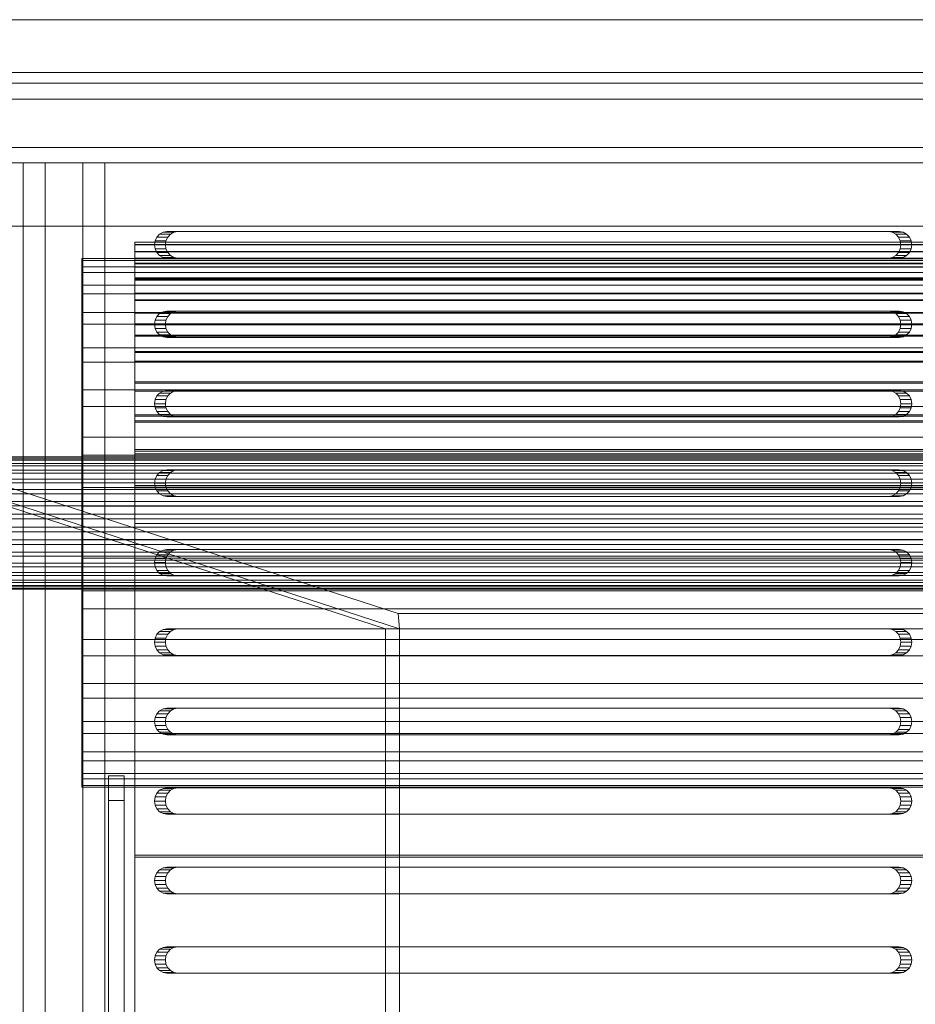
# Model space of a CAD drawing. Header units: millimetres. Extents: x -4738 to 65662, y -68080 to 6847.
# Tile 735 of 1056: x 27278 to 27447, y -17951 to -17765. Entities that reach past the tile are written whole.
import ezdxf

# ---------------------------------------------------------------- set-up
doc = ezdxf.new("R2010")
doc.units = ezdxf.units.MM
doc.layers.add('superior_bajante_movil', color=7, linetype='Continuous', lineweight=0)
doc.layers.add('superior_C09', color=7, linetype='Continuous', lineweight=0)

msp = doc.modelspace()

# ---------------------------------------------------------------- linework, layer by layer
at = {"layer": 'superior_bajante_movil'}
for p, q in [((28352.55, -17765), (26849.041, -17765)), ((26850.067, -17765), (28353.576, -17765)), ((26833.309, -17775), (28336.817, -17775)), ((28350.498, -17775), (26846.989, -17775)), ((26849.041, -17777), (28352.55, -17777)), ((26850.067, -17777), (28353.576, -17777)), ((26850.067, -17780), (28353.576, -17780)), ((27830.588, -17780), (27078.834, -17780)), ((27080.886, -17780), (27832.64, -17780)), ((27082.939, -17780), (27834.693, -17780)), ((27836.745, -17780), (27084.991, -17780)), ((27829.98, -17789.103), (27078.226, -17789.103)), ((27078.226, -17789.103), (27349.801, -17877.103)), ((27347.371, -17880), (27075.796, -17792)), ((27829.562, -17792), (27077.808, -17792)), ((27350.067, -17880), (27078.492, -17792)), ((27078.492, -17792), (27830.246, -17792)), ((27078.834, -17792), (27830.588, -17792)), ((27834.693, -17792), (27082.939, -17792)), ((27290.265, -17792), (27278.989, -17792)), ((27278.989, -17792), (27278.989, -18168)), ((27283.093, -17792), (27278.989, -17792)), ((27283.093, -18168), (27283.093, -17792)), ((27283.093, -17792), (27294.369, -17792)), ((27290.265, -18168), (27290.265, -17792)), ((27294.369, -17792), (27290.265, -17792)), ((27294.369, -17792), (27294.369, -18168)), ((27077.808, -17804), (27829.562, -17804)), ((27830.588, -17804), (27078.834, -17804)), ((27306.116, -17805), (27305.39, -17805.122)), ((27306.116, -17805), (27308.168, -17805)), ((27442.371, -17805), (27306.116, -17805)), ((27307.442, -17805.122), (27308.168, -17805)), ((27308.168, -17805), (27444.423, -17805)), ((27442.371, -17805), (27444.423, -17805)), ((27443.097, -17805.122), (27442.371, -17805)), ((27444.423, -17805), (27445.149, -17805.122)), ((27303.881, -17806.727), (27303.766, -17807.5)), ((27304.215, -17806.031), (27303.881, -17806.727)), ((27303.881, -17806.727), (27305.933, -17806.727)), ((27304.735, -17805.477), (27304.215, -17806.031)), ((27304.215, -17806.031), (27306.267, -17806.031)), ((27305.39, -17805.122), (27304.735, -17805.477)), ((27304.735, -17805.477), (27306.787, -17805.477)), ((27305.39, -17805.122), (27307.442, -17805.122)), ((27305.818, -17807.5), (27305.933, -17806.727)), ((27305.933, -17806.727), (27306.267, -17806.031)), ((27306.267, -17806.031), (27306.787, -17805.477)), ((27306.787, -17805.477), (27307.442, -17805.122)), ((27443.097, -17805.122), (27445.149, -17805.122)), ((27443.752, -17805.477), (27443.097, -17805.122)), ((27443.752, -17805.477), (27445.804, -17805.477)), ((27444.272, -17806.031), (27443.752, -17805.477)), ((27444.272, -17806.031), (27446.324, -17806.031)), ((27444.605, -17806.727), (27444.272, -17806.031)), ((27444.605, -17806.727), (27446.657, -17806.727)), ((27444.72, -17807.5), (27444.605, -17806.727)), ((27445.149, -17805.122), (27445.804, -17805.477)), ((27445.804, -17805.477), (27446.324, -17806.031)), ((27446.324, -17806.031), (27446.657, -17806.727)), ((27446.657, -17806.727), (27446.772, -17807.5)), ((27303.766, -17807.5), (27303.881, -17808.273)), ((27303.766, -17807.5), (27305.818, -17807.5)), ((27303.881, -17808.273), (27304.215, -17808.969)), ((27303.881, -17808.273), (27305.933, -17808.273)), ((27305.933, -17808.273), (27305.818, -17807.5)), ((27306.267, -17808.969), (27305.933, -17808.273)), ((27444.272, -17808.969), (27444.605, -17808.273)), ((27444.605, -17808.273), (27444.72, -17807.5)), ((27444.605, -17808.273), (27446.657, -17808.273)), ((27444.72, -17807.5), (27446.772, -17807.5)), ((27446.657, -17808.273), (27446.324, -17808.969)), ((27446.772, -17807.5), (27446.657, -17808.273)), ((27304.215, -17808.969), (27304.735, -17809.523)), ((27304.215, -17808.969), (27306.267, -17808.969)), ((27304.735, -17809.523), (27305.39, -17809.878)), ((27304.735, -17809.523), (27306.787, -17809.523)), ((27305.39, -17809.878), (27306.116, -17810)), ((27305.39, -17809.878), (27307.442, -17809.878)), ((27308.168, -17810), (27306.116, -17810)), ((27306.116, -17810), (27442.371, -17810)), ((27306.787, -17809.523), (27306.267, -17808.969)), ((27307.442, -17809.878), (27306.787, -17809.523)), ((27308.168, -17810), (27307.442, -17809.878)), ((27444.423, -17810), (27308.168, -17810)), ((27442.371, -17810), (27443.097, -17809.878)), ((27442.371, -17810), (27444.423, -17810)), ((27443.097, -17809.878), (27443.752, -17809.523)), ((27443.097, -17809.878), (27445.149, -17809.878)), ((27443.752, -17809.523), (27444.272, -17808.969)), ((27443.752, -17809.523), (27445.804, -17809.523)), ((27444.272, -17808.969), (27446.324, -17808.969)), ((27445.149, -17809.878), (27444.423, -17810)), ((27445.804, -17809.523), (27445.149, -17809.878)), ((27446.324, -17808.969), (27445.804, -17809.523)), ((27303.881, -17821.727), (27303.766, -17822.5)), ((27304.215, -17821.031), (27303.881, -17821.727)), ((27303.881, -17821.727), (27305.933, -17821.727)), ((27304.735, -17820.477), (27304.215, -17821.031)), ((27304.215, -17821.031), (27306.267, -17821.031)), ((27305.39, -17820.122), (27304.735, -17820.477)), ((27304.735, -17820.477), (27306.787, -17820.477)), ((27306.116, -17820), (27305.39, -17820.122)), ((27305.39, -17820.122), (27307.442, -17820.122)), ((27305.818, -17822.5), (27305.933, -17821.727)), ((27305.933, -17821.727), (27306.267, -17821.031)), ((27306.116, -17820), (27308.168, -17820)), ((27442.371, -17820), (27306.116, -17820)), ((27306.267, -17821.031), (27306.787, -17820.477)), ((27306.787, -17820.477), (27307.442, -17820.122)), ((27307.442, -17820.122), (27308.168, -17820)), ((27308.168, -17820), (27444.423, -17820)), ((27442.371, -17820), (27444.423, -17820)), ((27443.097, -17820.122), (27442.371, -17820)), ((27443.097, -17820.122), (27445.149, -17820.122)), ((27443.752, -17820.477), (27443.097, -17820.122)), ((27443.752, -17820.477), (27445.804, -17820.477)), ((27444.272, -17821.031), (27443.752, -17820.477)), ((27444.272, -17821.031), (27446.324, -17821.031)), ((27444.605, -17821.727), (27444.272, -17821.031)), ((27444.423, -17820), (27445.149, -17820.122)), ((27444.605, -17821.727), (27446.657, -17821.727)), ((27444.72, -17822.5), (27444.605, -17821.727)), ((27445.149, -17820.122), (27445.804, -17820.477)), ((27445.804, -17820.477), (27446.324, -17821.031)), ((27446.324, -17821.031), (27446.657, -17821.727)), ((27446.657, -17821.727), (27446.772, -17822.5)), ((27303.766, -17822.5), (27303.881, -17823.273)), ((27303.766, -17822.5), (27305.818, -17822.5)), ((27303.881, -17823.273), (27304.215, -17823.969)), ((27303.881, -17823.273), (27305.933, -17823.273)), ((27305.933, -17823.273), (27305.818, -17822.5)), ((27306.267, -17823.969), (27305.933, -17823.273)), ((27444.272, -17823.969), (27444.605, -17823.273)), ((27444.605, -17823.273), (27444.72, -17822.5)), ((27444.605, -17823.273), (27446.657, -17823.273)), ((27444.72, -17822.5), (27446.772, -17822.5)), ((27446.657, -17823.273), (27446.324, -17823.969)), ((27446.772, -17822.5), (27446.657, -17823.273)), ((27304.215, -17823.969), (27304.735, -17824.523)), ((27304.215, -17823.969), (27306.267, -17823.969)), ((27304.735, -17824.523), (27305.39, -17824.878)), ((27304.735, -17824.523), (27306.787, -17824.523)), ((27305.39, -17824.878), (27306.116, -17825)), ((27305.39, -17824.878), (27307.442, -17824.878)), ((27308.168, -17825), (27306.116, -17825)), ((27306.116, -17825), (27442.371, -17825)), ((27306.787, -17824.523), (27306.267, -17823.969)), ((27307.442, -17824.878), (27306.787, -17824.523)), ((27308.168, -17825), (27307.442, -17824.878)), ((27444.423, -17825), (27308.168, -17825)), ((27442.371, -17825), (27443.097, -17824.878)), ((27442.371, -17825), (27444.423, -17825)), ((27443.097, -17824.878), (27443.752, -17824.523)), ((27443.097, -17824.878), (27445.149, -17824.878)), ((27443.752, -17824.523), (27444.272, -17823.969)), ((27443.752, -17824.523), (27445.804, -17824.523)), ((27444.272, -17823.969), (27446.324, -17823.969)), ((27445.149, -17824.878), (27444.423, -17825)), ((27445.804, -17824.523), (27445.149, -17824.878)), ((27446.324, -17823.969), (27445.804, -17824.523)), ((27304.215, -17836.031), (27303.881, -17836.727)), ((27304.735, -17835.477), (27304.215, -17836.031)), ((27304.215, -17836.031), (27306.267, -17836.031)), ((27305.39, -17835.122), (27304.735, -17835.477)), ((27304.735, -17835.477), (27306.787, -17835.477)), ((27306.116, -17835), (27305.39, -17835.122)), ((27305.39, -17835.122), (27307.442, -17835.122)), ((27305.933, -17836.727), (27306.267, -17836.031)), ((27306.116, -17835), (27308.168, -17835)), ((27442.371, -17835), (27306.116, -17835)), ((27306.267, -17836.031), (27306.787, -17835.477)), ((27306.787, -17835.477), (27307.442, -17835.122)), ((27307.442, -17835.122), (27308.168, -17835)), ((27308.168, -17835), (27444.423, -17835)), ((27442.371, -17835), (27444.423, -17835)), ((27443.097, -17835.122), (27442.371, -17835)), ((27443.097, -17835.122), (27445.149, -17835.122)), ((27443.752, -17835.477), (27443.097, -17835.122)), ((27443.752, -17835.477), (27445.804, -17835.477)), ((27444.272, -17836.031), (27443.752, -17835.477)), ((27444.272, -17836.031), (27446.324, -17836.031)), ((27444.605, -17836.727), (27444.272, -17836.031)), ((27444.423, -17835), (27445.149, -17835.122)), ((27445.149, -17835.122), (27445.804, -17835.477)), ((27445.804, -17835.477), (27446.324, -17836.031)), ((27446.324, -17836.031), (27446.657, -17836.727)), ((27303.881, -17836.727), (27303.766, -17837.5)), ((27303.766, -17837.5), (27303.881, -17838.273)), ((27303.766, -17837.5), (27305.818, -17837.5)), ((27303.881, -17836.727), (27305.933, -17836.727)), ((27303.881, -17838.273), (27304.215, -17838.969)), ((27303.881, -17838.273), (27305.933, -17838.273)), ((27305.818, -17837.5), (27305.933, -17836.727)), ((27305.933, -17838.273), (27305.818, -17837.5)), ((27306.267, -17838.969), (27305.933, -17838.273)), ((27444.272, -17838.969), (27444.605, -17838.273)), ((27444.605, -17836.727), (27446.657, -17836.727)), ((27444.72, -17837.5), (27444.605, -17836.727)), ((27444.605, -17838.273), (27444.72, -17837.5)), ((27444.605, -17838.273), (27446.657, -17838.273)), ((27444.72, -17837.5), (27446.772, -17837.5)), ((27446.657, -17838.273), (27446.324, -17838.969)), ((27446.657, -17836.727), (27446.772, -17837.5)), ((27446.772, -17837.5), (27446.657, -17838.273)), ((27304.215, -17838.969), (27304.735, -17839.523)), ((27304.215, -17838.969), (27306.267, -17838.969)), ((27304.735, -17839.523), (27305.39, -17839.878)), ((27304.735, -17839.523), (27306.787, -17839.523)), ((27305.39, -17839.878), (27306.116, -17840)), ((27305.39, -17839.878), (27307.442, -17839.878)), ((27308.168, -17840), (27306.116, -17840)), ((27306.116, -17840), (27442.371, -17840)), ((27306.787, -17839.523), (27306.267, -17838.969)), ((27307.442, -17839.878), (27306.787, -17839.523)), ((27308.168, -17840), (27307.442, -17839.878)), ((27444.423, -17840), (27308.168, -17840)), ((27442.371, -17840), (27443.097, -17839.878)), ((27442.371, -17840), (27444.423, -17840)), ((27443.097, -17839.878), (27443.752, -17839.523)), ((27443.097, -17839.878), (27445.149, -17839.878)), ((27443.752, -17839.523), (27444.272, -17838.969)), ((27443.752, -17839.523), (27445.804, -17839.523)), ((27444.272, -17838.969), (27446.324, -17838.969)), ((27445.149, -17839.878), (27444.423, -17840)), ((27445.804, -17839.523), (27445.149, -17839.878)), ((27446.324, -17838.969), (27445.804, -17839.523)), ((27304.215, -17851.031), (27303.881, -17851.727)), ((27304.735, -17850.477), (27304.215, -17851.031)), ((27304.215, -17851.031), (27306.267, -17851.031)), ((27305.39, -17850.122), (27304.735, -17850.477)), ((27304.735, -17850.477), (27306.787, -17850.477)), ((27306.116, -17850), (27305.39, -17850.122)), ((27305.39, -17850.122), (27307.442, -17850.122)), ((27305.933, -17851.727), (27306.267, -17851.031)), ((27306.116, -17850), (27308.168, -17850)), ((27442.371, -17850), (27306.116, -17850)), ((27306.267, -17851.031), (27306.787, -17850.477)), ((27306.787, -17850.477), (27307.442, -17850.122)), ((27307.442, -17850.122), (27308.168, -17850)), ((27308.168, -17850), (27444.423, -17850)), ((27442.371, -17850), (27444.423, -17850)), ((27443.097, -17850.122), (27442.371, -17850)), ((27443.097, -17850.122), (27445.149, -17850.122)), ((27443.752, -17850.477), (27443.097, -17850.122)), ((27443.752, -17850.477), (27445.804, -17850.477)), ((27444.272, -17851.031), (27443.752, -17850.477)), ((27444.272, -17851.031), (27446.324, -17851.031)), ((27444.605, -17851.727), (27444.272, -17851.031)), ((27444.423, -17850), (27445.149, -17850.122)), ((27445.149, -17850.122), (27445.804, -17850.477)), ((27445.804, -17850.477), (27446.324, -17851.031)), ((27446.324, -17851.031), (27446.657, -17851.727)), ((27303.881, -17851.727), (27303.766, -17852.5)), ((27303.766, -17852.5), (27303.881, -17853.273)), ((27303.766, -17852.5), (27305.818, -17852.5)), ((27303.881, -17851.727), (27305.933, -17851.727)), ((27303.881, -17853.273), (27304.215, -17853.969)), ((27303.881, -17853.273), (27305.933, -17853.273)), ((27305.818, -17852.5), (27305.933, -17851.727)), ((27305.933, -17853.273), (27305.818, -17852.5)), ((27306.267, -17853.969), (27305.933, -17853.273)), ((27444.272, -17853.969), (27444.605, -17853.273)), ((27444.605, -17851.727), (27446.657, -17851.727)), ((27444.72, -17852.5), (27444.605, -17851.727)), ((27444.605, -17853.273), (27444.72, -17852.5)), ((27444.605, -17853.273), (27446.657, -17853.273)), ((27444.72, -17852.5), (27446.772, -17852.5)), ((27446.657, -17853.273), (27446.324, -17853.969)), ((27446.657, -17851.727), (27446.772, -17852.5)), ((27446.772, -17852.5), (27446.657, -17853.273)), ((27304.215, -17853.969), (27304.735, -17854.523)), ((27304.215, -17853.969), (27306.267, -17853.969)), ((27304.735, -17854.523), (27305.39, -17854.878)), ((27304.735, -17854.523), (27306.787, -17854.523)), ((27305.39, -17854.878), (27306.116, -17855)), ((27305.39, -17854.878), (27307.442, -17854.878)), ((27308.168, -17855), (27306.116, -17855)), ((27306.116, -17855), (27442.371, -17855)), ((27306.787, -17854.523), (27306.267, -17853.969)), ((27307.442, -17854.878), (27306.787, -17854.523)), ((27308.168, -17855), (27307.442, -17854.878)), ((27444.423, -17855), (27308.168, -17855)), ((27442.371, -17855), (27443.097, -17854.878)), ((27442.371, -17855), (27444.423, -17855)), ((27443.097, -17854.878), (27443.752, -17854.523)), ((27443.097, -17854.878), (27445.149, -17854.878)), ((27443.752, -17854.523), (27444.272, -17853.969)), ((27443.752, -17854.523), (27445.804, -17854.523)), ((27444.272, -17853.969), (27446.324, -17853.969)), ((27445.149, -17854.878), (27444.423, -17855)), ((27445.804, -17854.523), (27445.149, -17854.878)), ((27446.324, -17853.969), (27445.804, -17854.523)), ((27304.215, -17866.031), (27303.881, -17866.727)), ((27304.735, -17865.477), (27304.215, -17866.031)), ((27304.215, -17866.031), (27306.267, -17866.031)), ((27305.39, -17865.122), (27304.735, -17865.477)), ((27304.735, -17865.477), (27306.787, -17865.477)), ((27306.116, -17865), (27305.39, -17865.122)), ((27305.39, -17865.122), (27307.442, -17865.122)), ((27305.933, -17866.727), (27306.267, -17866.031)), ((27306.116, -17865), (27308.168, -17865)), ((27442.371, -17865), (27306.116, -17865)), ((27306.267, -17866.031), (27306.787, -17865.477)), ((27306.787, -17865.477), (27307.442, -17865.122)), ((27307.442, -17865.122), (27308.168, -17865)), ((27308.168, -17865), (27444.423, -17865)), ((27442.371, -17865), (27444.423, -17865)), ((27443.097, -17865.122), (27442.371, -17865)), ((27443.097, -17865.122), (27445.149, -17865.122)), ((27443.752, -17865.477), (27443.097, -17865.122)), ((27443.752, -17865.477), (27445.804, -17865.477)), ((27444.272, -17866.031), (27443.752, -17865.477)), ((27444.272, -17866.031), (27446.324, -17866.031)), ((27444.605, -17866.727), (27444.272, -17866.031)), ((27444.423, -17865), (27445.149, -17865.122)), ((27445.149, -17865.122), (27445.804, -17865.477)), ((27445.804, -17865.477), (27446.324, -17866.031)), ((27446.324, -17866.031), (27446.657, -17866.727)), ((27303.881, -17866.727), (27303.766, -17867.5)), ((27303.766, -17867.5), (27303.881, -17868.273)), ((27303.766, -17867.5), (27305.818, -17867.5)), ((27303.881, -17866.727), (27305.933, -17866.727)), ((27305.818, -17867.5), (27305.933, -17866.727)), ((27305.933, -17868.273), (27305.818, -17867.5)), ((27444.605, -17866.727), (27446.657, -17866.727)), ((27444.72, -17867.5), (27444.605, -17866.727)), ((27444.605, -17868.273), (27444.72, -17867.5)), ((27444.72, -17867.5), (27446.772, -17867.5)), ((27446.657, -17866.727), (27446.772, -17867.5)), ((27446.772, -17867.5), (27446.657, -17868.273)), ((27303.881, -17868.273), (27304.215, -17868.969)), ((27303.881, -17868.273), (27305.933, -17868.273)), ((27304.215, -17868.969), (27304.735, -17869.523)), ((27304.215, -17868.969), (27306.267, -17868.969)), ((27304.735, -17869.523), (27305.39, -17869.878)), ((27304.735, -17869.523), (27306.787, -17869.523)), ((27305.39, -17869.878), (27306.116, -17870)), ((27305.39, -17869.878), (27307.442, -17869.878)), ((27306.267, -17868.969), (27305.933, -17868.273)), ((27308.168, -17870), (27306.116, -17870)), ((27306.116, -17870), (27442.371, -17870)), ((27306.787, -17869.523), (27306.267, -17868.969)), ((27307.442, -17869.878), (27306.787, -17869.523)), ((27308.168, -17870), (27307.442, -17869.878)), ((27444.423, -17870), (27308.168, -17870)), ((27442.371, -17870), (27443.097, -17869.878)), ((27442.371, -17870), (27444.423, -17870)), ((27443.097, -17869.878), (27443.752, -17869.523)), ((27443.097, -17869.878), (27445.149, -17869.878)), ((27443.752, -17869.523), (27444.272, -17868.969)), ((27443.752, -17869.523), (27445.804, -17869.523)), ((27444.272, -17868.969), (27444.605, -17868.273)), ((27444.272, -17868.969), (27446.324, -17868.969)), ((27445.149, -17869.878), (27444.423, -17870)), ((27444.605, -17868.273), (27446.657, -17868.273)), ((27445.804, -17869.523), (27445.149, -17869.878)), ((27446.324, -17868.969), (27445.804, -17869.523)), ((27446.657, -17868.273), (27446.324, -17868.969)), ((27349.801, -17877.103), (27649.801, -17877.103)), ((27350.067, -17880), (27349.801, -17877.103)), ((27304.215, -17881.031), (27303.881, -17881.727)), ((27304.735, -17880.477), (27304.215, -17881.031)), ((27304.215, -17881.031), (27306.267, -17881.031)), ((27305.39, -17880.122), (27304.735, -17880.477)), ((27304.735, -17880.477), (27306.787, -17880.477)), ((27306.116, -17880), (27305.39, -17880.122)), ((27305.39, -17880.122), (27307.442, -17880.122)), ((27305.933, -17881.727), (27306.267, -17881.031)), ((27306.116, -17880), (27308.168, -17880)), ((27442.371, -17880), (27306.116, -17880)), ((27306.267, -17881.031), (27306.787, -17880.477)), ((27306.787, -17880.477), (27307.442, -17880.122)), ((27307.442, -17880.122), (27308.168, -17880)), ((27308.168, -17880), (27444.423, -17880)), ((27347.371, -17880), (27350.067, -17880)), ((27347.371, -18080), (27347.371, -17880)), ((27650.067, -17880), (27350.067, -17880)), ((27350.067, -17880), (27350.067, -18080)), ((27442.371, -17880), (27444.423, -17880)), ((27443.097, -17880.122), (27442.371, -17880)), ((27443.097, -17880.122), (27445.149, -17880.122)), ((27443.752, -17880.477), (27443.097, -17880.122)), ((27443.752, -17880.477), (27445.804, -17880.477)), ((27444.272, -17881.031), (27443.752, -17880.477)), ((27444.272, -17881.031), (27446.324, -17881.031)), ((27444.605, -17881.727), (27444.272, -17881.031)), ((27444.423, -17880), (27445.149, -17880.122)), ((27445.149, -17880.122), (27445.804, -17880.477)), ((27445.804, -17880.477), (27446.324, -17881.031)), ((27446.324, -17881.031), (27446.657, -17881.727)), ((27303.881, -17881.727), (27303.766, -17882.5)), ((27303.766, -17882.5), (27303.881, -17883.273)), ((27303.766, -17882.5), (27305.818, -17882.5)), ((27303.881, -17881.727), (27305.933, -17881.727)), ((27305.818, -17882.5), (27305.933, -17881.727)), ((27305.933, -17883.273), (27305.818, -17882.5)), ((27444.605, -17881.727), (27446.657, -17881.727)), ((27444.72, -17882.5), (27444.605, -17881.727)), ((27444.605, -17883.273), (27444.72, -17882.5)), ((27444.72, -17882.5), (27446.772, -17882.5)), ((27446.657, -17881.727), (27446.772, -17882.5)), ((27446.772, -17882.5), (27446.657, -17883.273)), ((27303.881, -17883.273), (27304.215, -17883.969)), ((27303.881, -17883.273), (27305.933, -17883.273)), ((27304.215, -17883.969), (27304.735, -17884.523)), ((27304.215, -17883.969), (27306.267, -17883.969)), ((27304.735, -17884.523), (27305.39, -17884.878)), ((27304.735, -17884.523), (27306.787, -17884.523)), ((27305.39, -17884.878), (27306.116, -17885)), ((27305.39, -17884.878), (27307.442, -17884.878)), ((27306.267, -17883.969), (27305.933, -17883.273)), ((27306.787, -17884.523), (27306.267, -17883.969)), ((27307.442, -17884.878), (27306.787, -17884.523)), ((27308.168, -17885), (27307.442, -17884.878)), ((27442.371, -17885), (27443.097, -17884.878)), ((27443.097, -17884.878), (27443.752, -17884.523)), ((27443.097, -17884.878), (27445.149, -17884.878)), ((27443.752, -17884.523), (27444.272, -17883.969)), ((27443.752, -17884.523), (27445.804, -17884.523)), ((27444.272, -17883.969), (27444.605, -17883.273)), ((27444.272, -17883.969), (27446.324, -17883.969)), ((27445.149, -17884.878), (27444.423, -17885)), ((27444.605, -17883.273), (27446.657, -17883.273)), ((27445.804, -17884.523), (27445.149, -17884.878)), ((27446.324, -17883.969), (27445.804, -17884.523)), ((27446.657, -17883.273), (27446.324, -17883.969)), ((27308.168, -17885), (27306.116, -17885)), ((27306.116, -17885), (27442.371, -17885)), ((27444.423, -17885), (27308.168, -17885)), ((27442.371, -17885), (27444.423, -17885)), ((27304.215, -17896.031), (27303.881, -17896.727)), ((27304.735, -17895.477), (27304.215, -17896.031)), ((27304.215, -17896.031), (27306.267, -17896.031)), ((27305.39, -17895.122), (27304.735, -17895.477)), ((27304.735, -17895.477), (27306.787, -17895.477)), ((27306.116, -17895), (27305.39, -17895.122)), ((27305.39, -17895.122), (27307.442, -17895.122)), ((27305.933, -17896.727), (27306.267, -17896.031)), ((27306.116, -17895), (27308.168, -17895)), ((27442.371, -17895), (27306.116, -17895)), ((27306.267, -17896.031), (27306.787, -17895.477)), ((27306.787, -17895.477), (27307.442, -17895.122)), ((27307.442, -17895.122), (27308.168, -17895)), ((27308.168, -17895), (27444.423, -17895)), ((27442.371, -17895), (27444.423, -17895)), ((27443.097, -17895.122), (27442.371, -17895)), ((27443.097, -17895.122), (27445.149, -17895.122)), ((27443.752, -17895.477), (27443.097, -17895.122)), ((27443.752, -17895.477), (27445.804, -17895.477)), ((27444.272, -17896.031), (27443.752, -17895.477)), ((27444.272, -17896.031), (27446.324, -17896.031)), ((27444.605, -17896.727), (27444.272, -17896.031)), ((27444.423, -17895), (27445.149, -17895.122)), ((27445.149, -17895.122), (27445.804, -17895.477)), ((27445.804, -17895.477), (27446.324, -17896.031)), ((27446.324, -17896.031), (27446.657, -17896.727)), ((27303.881, -17896.727), (27303.766, -17897.5)), ((27303.766, -17897.5), (27303.881, -17898.273)), ((27303.766, -17897.5), (27305.818, -17897.5)), ((27303.881, -17896.727), (27305.933, -17896.727)), ((27305.818, -17897.5), (27305.933, -17896.727)), ((27305.933, -17898.273), (27305.818, -17897.5)), ((27444.605, -17896.727), (27446.657, -17896.727)), ((27444.72, -17897.5), (27444.605, -17896.727)), ((27444.605, -17898.273), (27444.72, -17897.5)), ((27444.72, -17897.5), (27446.772, -17897.5)), ((27446.657, -17896.727), (27446.772, -17897.5)), ((27446.772, -17897.5), (27446.657, -17898.273)), ((27303.881, -17898.273), (27304.215, -17898.969)), ((27303.881, -17898.273), (27305.933, -17898.273)), ((27304.215, -17898.969), (27304.735, -17899.523)), ((27304.215, -17898.969), (27306.267, -17898.969)), ((27304.735, -17899.523), (27305.39, -17899.878)), ((27304.735, -17899.523), (27306.787, -17899.523)), ((27306.267, -17898.969), (27305.933, -17898.273)), ((27306.787, -17899.523), (27306.267, -17898.969)), ((27307.442, -17899.878), (27306.787, -17899.523)), ((27443.097, -17899.878), (27443.752, -17899.523)), ((27443.752, -17899.523), (27444.272, -17898.969)), ((27443.752, -17899.523), (27445.804, -17899.523)), ((27444.272, -17898.969), (27444.605, -17898.273)), ((27444.272, -17898.969), (27446.324, -17898.969)), ((27444.605, -17898.273), (27446.657, -17898.273)), ((27445.804, -17899.523), (27445.149, -17899.878)), ((27446.324, -17898.969), (27445.804, -17899.523)), ((27446.657, -17898.273), (27446.324, -17898.969)), ((27305.39, -17899.878), (27306.116, -17900)), ((27305.39, -17899.878), (27307.442, -17899.878)), ((27308.168, -17900), (27306.116, -17900)), ((27306.116, -17900), (27442.371, -17900)), ((27308.168, -17900), (27307.442, -17899.878)), ((27444.423, -17900), (27308.168, -17900)), ((27442.371, -17900), (27443.097, -17899.878)), ((27442.371, -17900), (27444.423, -17900)), ((27443.097, -17899.878), (27445.149, -17899.878)), ((27445.149, -17899.878), (27444.423, -17900)), ((27304.735, -17910.477), (27304.215, -17911.031)), ((27305.39, -17910.122), (27304.735, -17910.477)), ((27304.735, -17910.477), (27306.787, -17910.477)), ((27306.116, -17910), (27305.39, -17910.122)), ((27305.39, -17910.122), (27307.442, -17910.122)), ((27306.116, -17910), (27308.168, -17910)), ((27442.371, -17910), (27306.116, -17910)), ((27306.267, -17911.031), (27306.787, -17910.477)), ((27306.787, -17910.477), (27307.442, -17910.122)), ((27307.442, -17910.122), (27308.168, -17910)), ((27308.168, -17910), (27444.423, -17910)), ((27442.371, -17910), (27444.423, -17910)), ((27443.097, -17910.122), (27442.371, -17910)), ((27443.097, -17910.122), (27445.149, -17910.122)), ((27443.752, -17910.477), (27443.097, -17910.122)), ((27443.752, -17910.477), (27445.804, -17910.477)), ((27444.272, -17911.031), (27443.752, -17910.477)), ((27444.423, -17910), (27445.149, -17910.122)), ((27445.149, -17910.122), (27445.804, -17910.477)), ((27445.804, -17910.477), (27446.324, -17911.031)), ((27303.881, -17911.727), (27303.766, -17912.5)), ((27303.766, -17912.5), (27303.881, -17913.273)), ((27303.766, -17912.5), (27305.818, -17912.5)), ((27304.215, -17911.031), (27303.881, -17911.727)), ((27303.881, -17911.727), (27305.933, -17911.727)), ((27304.215, -17911.031), (27306.267, -17911.031)), ((27305.818, -17912.5), (27305.933, -17911.727)), ((27305.933, -17913.273), (27305.818, -17912.5)), ((27305.933, -17911.727), (27306.267, -17911.031)), ((27444.272, -17911.031), (27446.324, -17911.031)), ((27444.605, -17911.727), (27444.272, -17911.031)), ((27444.605, -17911.727), (27446.657, -17911.727)), ((27444.72, -17912.5), (27444.605, -17911.727)), ((27444.605, -17913.273), (27444.72, -17912.5)), ((27444.72, -17912.5), (27446.772, -17912.5)), ((27446.324, -17911.031), (27446.657, -17911.727)), ((27446.657, -17911.727), (27446.772, -17912.5)), ((27446.772, -17912.5), (27446.657, -17913.273)), ((27303.881, -17913.273), (27304.215, -17913.969)), ((27303.881, -17913.273), (27305.933, -17913.273)), ((27304.215, -17913.969), (27304.735, -17914.523)), ((27304.215, -17913.969), (27306.267, -17913.969)), ((27304.735, -17914.523), (27305.39, -17914.878)), ((27304.735, -17914.523), (27306.787, -17914.523)), ((27306.267, -17913.969), (27305.933, -17913.273)), ((27306.787, -17914.523), (27306.267, -17913.969)), ((27307.442, -17914.878), (27306.787, -17914.523)), ((27443.097, -17914.878), (27443.752, -17914.523)), ((27443.752, -17914.523), (27444.272, -17913.969)), ((27443.752, -17914.523), (27445.804, -17914.523)), ((27444.272, -17913.969), (27444.605, -17913.273)), ((27444.272, -17913.969), (27446.324, -17913.969)), ((27444.605, -17913.273), (27446.657, -17913.273)), ((27445.804, -17914.523), (27445.149, -17914.878)), ((27446.324, -17913.969), (27445.804, -17914.523)), ((27446.657, -17913.273), (27446.324, -17913.969)), ((27305.39, -17914.878), (27306.116, -17915)), ((27305.39, -17914.878), (27307.442, -17914.878)), ((27308.168, -17915), (27306.116, -17915)), ((27306.116, -17915), (27442.371, -17915)), ((27308.168, -17915), (27307.442, -17914.878)), ((27444.423, -17915), (27308.168, -17915)), ((27442.371, -17915), (27443.097, -17914.878)), ((27442.371, -17915), (27444.423, -17915)), ((27443.097, -17914.878), (27445.149, -17914.878)), ((27445.149, -17914.878), (27444.423, -17915)), ((27304.735, -17925.477), (27304.215, -17926.031)), ((27305.39, -17925.122), (27304.735, -17925.477)), ((27304.735, -17925.477), (27306.787, -17925.477)), ((27306.116, -17925), (27305.39, -17925.122)), ((27305.39, -17925.122), (27307.442, -17925.122)), ((27306.116, -17925), (27308.168, -17925)), ((27442.371, -17925), (27306.116, -17925)), ((27306.267, -17926.031), (27306.787, -17925.477)), ((27306.787, -17925.477), (27307.442, -17925.122)), ((27307.442, -17925.122), (27308.168, -17925)), ((27308.168, -17925), (27444.423, -17925)), ((27442.371, -17925), (27444.423, -17925)), ((27443.097, -17925.122), (27442.371, -17925)), ((27443.097, -17925.122), (27445.149, -17925.122)), ((27443.752, -17925.477), (27443.097, -17925.122)), ((27443.752, -17925.477), (27445.804, -17925.477)), ((27444.272, -17926.031), (27443.752, -17925.477)), ((27444.423, -17925), (27445.149, -17925.122)), ((27445.149, -17925.122), (27445.804, -17925.477)), ((27445.804, -17925.477), (27446.324, -17926.031)), ((27303.881, -17926.727), (27303.766, -17927.5)), ((27303.766, -17927.5), (27303.881, -17928.273)), ((27303.766, -17927.5), (27305.818, -17927.5)), ((27304.215, -17926.031), (27303.881, -17926.727)), ((27303.881, -17926.727), (27305.933, -17926.727)), ((27304.215, -17926.031), (27306.267, -17926.031)), ((27305.818, -17927.5), (27305.933, -17926.727)), ((27305.933, -17928.273), (27305.818, -17927.5)), ((27305.933, -17926.727), (27306.267, -17926.031)), ((27444.272, -17926.031), (27446.324, -17926.031)), ((27444.605, -17926.727), (27444.272, -17926.031)), ((27444.605, -17926.727), (27446.657, -17926.727)), ((27444.72, -17927.5), (27444.605, -17926.727)), ((27444.605, -17928.273), (27444.72, -17927.5)), ((27444.72, -17927.5), (27446.772, -17927.5)), ((27446.324, -17926.031), (27446.657, -17926.727)), ((27446.657, -17926.727), (27446.772, -17927.5)), ((27446.772, -17927.5), (27446.657, -17928.273)), ((27303.881, -17928.273), (27304.215, -17928.969)), ((27303.881, -17928.273), (27305.933, -17928.273)), ((27304.215, -17928.969), (27304.735, -17929.523)), ((27304.215, -17928.969), (27306.267, -17928.969)), ((27304.735, -17929.523), (27305.39, -17929.878)), ((27304.735, -17929.523), (27306.787, -17929.523)), ((27306.267, -17928.969), (27305.933, -17928.273)), ((27306.787, -17929.523), (27306.267, -17928.969)), ((27307.442, -17929.878), (27306.787, -17929.523)), ((27443.097, -17929.878), (27443.752, -17929.523)), ((27443.752, -17929.523), (27444.272, -17928.969)), ((27443.752, -17929.523), (27445.804, -17929.523)), ((27444.272, -17928.969), (27444.605, -17928.273)), ((27444.272, -17928.969), (27446.324, -17928.969)), ((27444.605, -17928.273), (27446.657, -17928.273)), ((27445.804, -17929.523), (27445.149, -17929.878)), ((27446.324, -17928.969), (27445.804, -17929.523)), ((27446.657, -17928.273), (27446.324, -17928.969)), ((27305.39, -17929.878), (27306.116, -17930)), ((27305.39, -17929.878), (27307.442, -17929.878)), ((27308.168, -17930), (27306.116, -17930)), ((27306.116, -17930), (27442.371, -17930)), ((27308.168, -17930), (27307.442, -17929.878)), ((27444.423, -17930), (27308.168, -17930)), ((27442.371, -17930), (27443.097, -17929.878)), ((27442.371, -17930), (27444.423, -17930)), ((27443.097, -17929.878), (27445.149, -17929.878)), ((27445.149, -17929.878), (27444.423, -17930)), ((27304.735, -17940.477), (27304.215, -17941.031)), ((27305.39, -17940.122), (27304.735, -17940.477)), ((27304.735, -17940.477), (27306.787, -17940.477)), ((27306.116, -17940), (27305.39, -17940.122)), ((27305.39, -17940.122), (27307.442, -17940.122)), ((27306.116, -17940), (27308.168, -17940)), ((27442.371, -17940), (27306.116, -17940)), ((27306.267, -17941.031), (27306.787, -17940.477)), ((27306.787, -17940.477), (27307.442, -17940.122)), ((27307.442, -17940.122), (27308.168, -17940)), ((27308.168, -17940), (27444.423, -17940)), ((27442.371, -17940), (27444.423, -17940)), ((27443.097, -17940.122), (27442.371, -17940)), ((27443.097, -17940.122), (27445.149, -17940.122)), ((27443.752, -17940.477), (27443.097, -17940.122)), ((27443.752, -17940.477), (27445.804, -17940.477)), ((27444.272, -17941.031), (27443.752, -17940.477)), ((27444.423, -17940), (27445.149, -17940.122)), ((27445.149, -17940.122), (27445.804, -17940.477)), ((27445.804, -17940.477), (27446.324, -17941.031)), ((27303.881, -17941.727), (27303.766, -17942.5)), ((27303.766, -17942.5), (27303.881, -17943.273)), ((27303.766, -17942.5), (27305.818, -17942.5)), ((27304.215, -17941.031), (27303.881, -17941.727)), ((27303.881, -17941.727), (27305.933, -17941.727)), ((27304.215, -17941.031), (27306.267, -17941.031)), ((27305.818, -17942.5), (27305.933, -17941.727)), ((27305.933, -17943.273), (27305.818, -17942.5)), ((27305.933, -17941.727), (27306.267, -17941.031)), ((27444.272, -17941.031), (27446.324, -17941.031)), ((27444.605, -17941.727), (27444.272, -17941.031)), ((27444.605, -17941.727), (27446.657, -17941.727)), ((27444.72, -17942.5), (27444.605, -17941.727)), ((27444.605, -17943.273), (27444.72, -17942.5)), ((27444.72, -17942.5), (27446.772, -17942.5)), ((27446.324, -17941.031), (27446.657, -17941.727)), ((27446.657, -17941.727), (27446.772, -17942.5)), ((27446.772, -17942.5), (27446.657, -17943.273)), ((27303.881, -17943.273), (27304.215, -17943.969)), ((27303.881, -17943.273), (27305.933, -17943.273)), ((27304.215, -17943.969), (27304.735, -17944.523)), ((27304.215, -17943.969), (27306.267, -17943.969)), ((27306.267, -17943.969), (27305.933, -17943.273)), ((27306.787, -17944.523), (27306.267, -17943.969)), ((27443.752, -17944.523), (27444.272, -17943.969)), ((27444.272, -17943.969), (27444.605, -17943.273)), ((27444.272, -17943.969), (27446.324, -17943.969)), ((27444.605, -17943.273), (27446.657, -17943.273)), ((27446.324, -17943.969), (27445.804, -17944.523)), ((27446.657, -17943.273), (27446.324, -17943.969)), ((27304.735, -17944.523), (27305.39, -17944.878)), ((27304.735, -17944.523), (27306.787, -17944.523)), ((27305.39, -17944.878), (27306.116, -17945)), ((27305.39, -17944.878), (27307.442, -17944.878)), ((27308.168, -17945), (27306.116, -17945)), ((27306.116, -17945), (27442.371, -17945)), ((27307.442, -17944.878), (27306.787, -17944.523)), ((27308.168, -17945), (27307.442, -17944.878)), ((27444.423, -17945), (27308.168, -17945)), ((27442.371, -17945), (27443.097, -17944.878)), ((27442.371, -17945), (27444.423, -17945)), ((27443.097, -17944.878), (27443.752, -17944.523)), ((27443.097, -17944.878), (27445.149, -17944.878)), ((27443.752, -17944.523), (27445.804, -17944.523)), ((27445.149, -17944.878), (27444.423, -17945)), ((27445.804, -17944.523), (27445.149, -17944.878))]:
    msp.add_line(p, q, dxfattribs=at)
at = {"layer": 'superior_C09'}
for p, q in [((27300.067, -17810), (27300.067, -17807)), ((27300.067, -17807), (27300.067, -17807.435)), ((27300.067, -17807), (27700.067, -17807)), ((27300.067, -17807.473), (27300.067, -17807)), ((27300.067, -17810.41), (27300.067, -17807.435)), ((27300.067, -17807.435), (27300.067, -17808.769)), ((27300.067, -17807.435), (27700.067, -17807.435)), ((27300.067, -17810.446), (27300.067, -17807.473)), ((27300.067, -17807.473), (27700.067, -17807.473)), ((27300.067, -17808.844), (27300.067, -17807.473)), ((27300.067, -17811.669), (27300.067, -17808.769)), ((27300.067, -17808.769), (27300.067, -17810.979)), ((27300.067, -17808.769), (27700.067, -17808.769)), ((27290.067, -17810.446), (27290.067, -17810.098)), ((27290.067, -17810.098), (27290.067, -17811.669)), ((27290.067, -17810.098), (27710.067, -17810.098)), ((27290.067, -17812.698), (27290.067, -17810.446)), ((27290.067, -17810.446), (27710.067, -17810.446)), ((27300.067, -17811.739), (27300.067, -17808.844)), ((27300.067, -17808.844), (27700.067, -17808.844)), ((27300.067, -17811.09), (27300.067, -17808.844)), ((27300.067, -17810.41), (27300.067, -17810)), ((27700.067, -17810), (27300.067, -17810)), ((27300.067, -17810), (27300.067, -17810.446)), ((27300.067, -17811.669), (27300.067, -17810.41)), ((27700.067, -17810.41), (27300.067, -17810.41)), ((27700.067, -17810.446), (27300.067, -17810.446)), ((27300.067, -17810.446), (27300.067, -17811.739)), ((27290.067, -17811.669), (27290.067, -17815.096)), ((27290.067, -17811.669), (27710.067, -17811.669)), ((27300.067, -17813.754), (27300.067, -17810.979)), ((27300.067, -17810.979), (27300.067, -17814.028)), ((27300.067, -17810.979), (27700.067, -17810.979)), ((27300.067, -17813.858), (27300.067, -17811.09)), ((27300.067, -17811.09), (27700.067, -17811.09)), ((27300.067, -17814.173), (27300.067, -17811.09)), ((27300.067, -17813.754), (27300.067, -17811.669)), ((27700.067, -17811.669), (27300.067, -17811.669)), ((27700.067, -17811.739), (27300.067, -17811.739)), ((27300.067, -17811.739), (27300.067, -17813.858)), ((27290.067, -17816.767), (27290.067, -17812.698)), ((27290.067, -17812.698), (27710.067, -17812.698)), ((27300.067, -17816.631), (27300.067, -17813.754)), ((27700.067, -17813.754), (27300.067, -17813.754)), ((27700.067, -17813.858), (27300.067, -17813.858)), ((27300.067, -17813.858), (27300.067, -17816.767)), ((27300.067, -17816.631), (27300.067, -17814.028)), ((27300.067, -17814.028), (27300.067, -17817.864)), ((27300.067, -17814.028), (27700.067, -17814.028)), ((27300.067, -17816.767), (27300.067, -17814.173)), ((27300.067, -17814.173), (27700.067, -17814.173)), ((27300.067, -17818.041), (27300.067, -17814.173)), ((27290.067, -17815.096), (27290.067, -17820.249)), ((27290.067, -17815.096), (27710.067, -17815.096)), ((27290.067, -17822.498), (27290.067, -17816.767)), ((27290.067, -17816.767), (27710.067, -17816.767)), ((27300.067, -17820.249), (27300.067, -17816.631)), ((27700.067, -17816.631), (27300.067, -17816.631)), ((27700.067, -17816.767), (27300.067, -17816.767)), ((27300.067, -17816.767), (27300.067, -17820.416)), ((27300.067, -17820.249), (27300.067, -17817.864)), ((27300.067, -17817.864), (27300.067, -17822.421)), ((27300.067, -17817.864), (27700.067, -17817.864)), ((27300.067, -17820.416), (27300.067, -17818.041)), ((27300.067, -17818.041), (27700.067, -17818.041)), ((27300.067, -17822.626), (27300.067, -17818.041)), ((27290.067, -17820.249), (27290.067, -17826.93)), ((27290.067, -17820.249), (27710.067, -17820.249)), ((27300.067, -17824.548), (27300.067, -17820.249)), ((27700.067, -17820.249), (27300.067, -17820.249)), ((27700.067, -17820.416), (27300.067, -17820.416)), ((27300.067, -17820.416), (27300.067, -17824.741)), ((27290.067, -17829.67), (27290.067, -17822.498)), ((27290.067, -17822.498), (27710.067, -17822.498)), ((27300.067, -17824.548), (27300.067, -17822.421)), ((27300.067, -17822.421), (27300.067, -17827.621)), ((27300.067, -17822.421), (27700.067, -17822.421)), ((27300.067, -17824.741), (27300.067, -17822.626)), ((27300.067, -17822.626), (27700.067, -17822.626)), ((27300.067, -17827.851), (27300.067, -17822.626)), ((27300.067, -17829.454), (27300.067, -17824.548)), ((27700.067, -17824.548), (27300.067, -17824.548)), ((27700.067, -17824.741), (27300.067, -17824.741)), ((27300.067, -17824.741), (27300.067, -17829.67)), ((27290.067, -17826.93), (27290.067, -17834.882)), ((27290.067, -17826.93), (27710.067, -17826.93)), ((27300.067, -17829.454), (27300.067, -17827.621)), ((27300.067, -17827.621), (27300.067, -17833.375)), ((27300.067, -17827.621), (27700.067, -17827.621)), ((27300.067, -17829.67), (27300.067, -17827.851)), ((27300.067, -17827.851), (27700.067, -17827.851)), ((27300.067, -17833.626), (27300.067, -17827.851)), ((27290.067, -17838.008), (27290.067, -17829.67)), ((27290.067, -17829.67), (27710.067, -17829.67)), ((27300.067, -17834.882), (27300.067, -17829.454)), ((27700.067, -17829.454), (27300.067, -17829.454)), ((27700.067, -17829.67), (27300.067, -17829.67)), ((27300.067, -17829.67), (27300.067, -17835.118)), ((27300.067, -17834.882), (27300.067, -17833.375)), ((27300.067, -17833.375), (27300.067, -17839.584)), ((27300.067, -17833.375), (27700.067, -17833.375)), ((27300.067, -17835.118), (27300.067, -17833.626)), ((27300.067, -17833.626), (27700.067, -17833.626)), ((27300.067, -17839.852), (27300.067, -17833.626)), ((27290.067, -17834.882), (27290.067, -17843.799)), ((27290.067, -17834.882), (27710.067, -17834.882)), ((27300.067, -17840.74), (27300.067, -17834.882)), ((27700.067, -17834.882), (27300.067, -17834.882)), ((27700.067, -17835.118), (27300.067, -17835.118)), ((27300.067, -17835.118), (27300.067, -17840.992)), ((27290.067, -17847.191), (27290.067, -17838.008)), ((27290.067, -17838.008), (27710.067, -17838.008)), ((27300.067, -17840.74), (27300.067, -17839.584)), ((27300.067, -17839.584), (27300.067, -17846.143)), ((27300.067, -17839.584), (27700.067, -17839.584)), ((27300.067, -17840.992), (27300.067, -17839.852)), ((27300.067, -17839.852), (27700.067, -17839.852)), ((27300.067, -17846.423), (27300.067, -17839.852)), ((27300.067, -17846.927), (27300.067, -17840.74)), ((27700.067, -17840.74), (27300.067, -17840.74)), ((27700.067, -17840.992), (27300.067, -17840.992)), ((27300.067, -17840.992), (27300.067, -17847.191)), ((27290.067, -17843.799), (27290.067, -17853.338)), ((27290.067, -17843.799), (27710.067, -17843.799)), ((27195.067, -17847.525), (27805.067, -17847.525)), ((27195.067, -17847.611), (27805.067, -17847.611)), ((27290.067, -17856.866), (27290.067, -17847.191)), ((27290.067, -17847.191), (27710.067, -17847.191)), ((27300.067, -17846.927), (27300.067, -17846.143)), ((27300.067, -17846.143), (27300.067, -17852.939)), ((27300.067, -17846.143), (27700.067, -17846.143)), ((27300.067, -17847.191), (27300.067, -17846.423)), ((27300.067, -17846.423), (27700.067, -17846.423)), ((27300.067, -17853.226), (27300.067, -17846.423)), ((27300.067, -17853.338), (27300.067, -17846.927)), ((27700.067, -17846.927), (27300.067, -17846.927)), ((27700.067, -17847.191), (27300.067, -17847.191)), ((27300.067, -17847.191), (27300.067, -17853.609)), ((27195.067, -17847.917), (27805.067, -17847.917)), ((27195.067, -17848.174), (27805.067, -17848.174)), ((27195.067, -17848.774), (27805.067, -17848.774)), ((27195.067, -17849.192), (27805.067, -17849.192)), ((27195.067, -17850.062), (27805.067, -17850.062)), ((27195.067, -17850.625), (27805.067, -17850.625)), ((27195.067, -17851.733), (27805.067, -17851.733)), ((27195.067, -17852.418), (27805.067, -17852.418)), ((27290.067, -17853.338), (27290.067, -17863.134)), ((27290.067, -17853.338), (27710.067, -17853.338)), ((27300.067, -17852.939), (27300.067, -22092.939)), ((27700.067, -17852.939), (27300.067, -17852.939)), ((27300.067, -17852.939), (27300.067, -17853.338)), ((27300.067, -17853.609), (27300.067, -17853.226)), ((27300.067, -17853.226), (27700.067, -17853.226)), ((27300.067, -17860.145), (27300.067, -17853.226)), ((27300.067, -17853.338), (27700.067, -17853.338)), ((27300.067, -22093.338), (27300.067, -17853.338)), ((27195.067, -17853.72), (27805.067, -17853.72)), ((27195.067, -17854.502), (27805.067, -17854.502)), ((27700.067, -17853.609), (27300.067, -17853.609)), ((27300.067, -17853.609), (27300.067, -17860.137)), ((27195.067, -17855.95), (27805.067, -17855.95)), ((27195.067, -17856.798), (27805.067, -17856.798)), ((27290.067, -17866.662), (27290.067, -17856.866)), ((27290.067, -17856.866), (27710.067, -17856.866)), ((27195.067, -17858.335), (27805.067, -17858.335)), ((27195.067, -17859.217), (27805.067, -17859.217)), ((27195.067, -17860.783), (27805.067, -17860.783)), ((27700.067, -17860.137), (27300.067, -17860.137)), ((27300.067, -17860.137), (27300.067, -17866.662)), ((27300.067, -17867.061), (27300.067, -17860.145)), ((27195.067, -17861.665), (27805.067, -17861.665)), ((27195.067, -17863.202), (27805.067, -17863.202)), ((27195.067, -17864.05), (27805.067, -17864.05)), ((27290.067, -17863.134), (27290.067, -17872.809)), ((27290.067, -17863.134), (27710.067, -17863.134)), ((27195.067, -17865.498), (27805.067, -17865.498)), ((27195.067, -17866.28), (27805.067, -17866.28)), ((27195.067, -17867.582), (27805.067, -17867.582)), ((27290.067, -17876.201), (27290.067, -17866.662)), ((27290.067, -17866.662), (27710.067, -17866.662)), ((27300.067, -17866.662), (27300.067, -22106.662)), ((27700.067, -17866.662), (27300.067, -17866.662)), ((27300.067, -17866.662), (27300.067, -17867.061)), ((27300.067, -17867.061), (27700.067, -17867.061)), ((27300.067, -22107.061), (27300.067, -17867.061)), ((27195.067, -17868.267), (27805.067, -17868.267)), ((27195.067, -17869.375), (27805.067, -17869.375)), ((27195.067, -17869.938), (27805.067, -17869.938)), ((27195.067, -17870.808), (27805.067, -17870.808)), ((27195.067, -17871.226), (27805.067, -17871.226)), ((27195.067, -17871.826), (27805.067, -17871.826)), ((27195.067, -17872.083), (27805.067, -17872.083)), ((27805.067, -17872.389), (27195.067, -17872.389)), ((27195.067, -17872.475), (27805.067, -17872.475)), ((27290.067, -17872.809), (27290.067, -17881.992)), ((27290.067, -17872.809), (27710.067, -17872.809)), ((27290.067, -17885.118), (27290.067, -17876.201)), ((27290.067, -17876.201), (27710.067, -17876.201)), ((27290.067, -17881.992), (27290.067, -17890.33)), ((27290.067, -17881.992), (27710.067, -17881.992)), ((27290.067, -17893.07), (27290.067, -17885.118)), ((27290.067, -17885.118), (27710.067, -17885.118)), ((27290.067, -17890.33), (27290.067, -17897.502)), ((27290.067, -17890.33), (27710.067, -17890.33)), ((27290.067, -17899.751), (27290.067, -17893.07)), ((27290.067, -17893.07), (27710.067, -17893.07)), ((27290.067, -17897.502), (27290.067, -17903.233)), ((27290.067, -17897.502), (27710.067, -17897.502)), ((27290.067, -17904.904), (27290.067, -17899.751)), ((27290.067, -17899.751), (27710.067, -17899.751)), ((27290.067, -17903.233), (27290.067, -17907.302)), ((27290.067, -17903.233), (27710.067, -17903.233)), ((27290.067, -17908.331), (27290.067, -17904.904)), ((27290.067, -17904.904), (27710.067, -17904.904)), ((27290.067, -17907.302), (27290.067, -17909.554)), ((27290.067, -17907.302), (27710.067, -17907.302)), ((27290.067, -17909.902), (27290.067, -17908.331)), ((27290.067, -17908.331), (27710.067, -17908.331)), ((27295.067, -17907.74), (27295.067, -22028.81)), ((27298.067, -17907.74), (27295.067, -17907.74)), ((27295.067, -17907.74), (27295.067, -17912.404)), ((27298.067, -22028.81), (27298.067, -17907.74)), ((27298.067, -17912.404), (27298.067, -17907.74)), ((27290.067, -17909.554), (27290.067, -17909.902)), ((27710.067, -17909.554), (27290.067, -17909.554)), ((27290.067, -17909.902), (27710.067, -17909.902)), ((27295.067, -17912.404), (27298.067, -17912.404)), ((27295.067, -22033.473), (27295.067, -17912.404)), ((27298.067, -17912.404), (27298.067, -22033.473)), ((27300.067, -17922.714), (27300.067, -22023.962)), ((27700.067, -17922.714), (27300.067, -17922.714)), ((27300.067, -17922.714), (27300.067, -17923.114)), ((27300.067, -17923.114), (27700.067, -17923.114)), ((27300.067, -22024.362), (27300.067, -17923.114))]:
    msp.add_line(p, q, dxfattribs=at)

doc.saveas('drawing.dxf')
